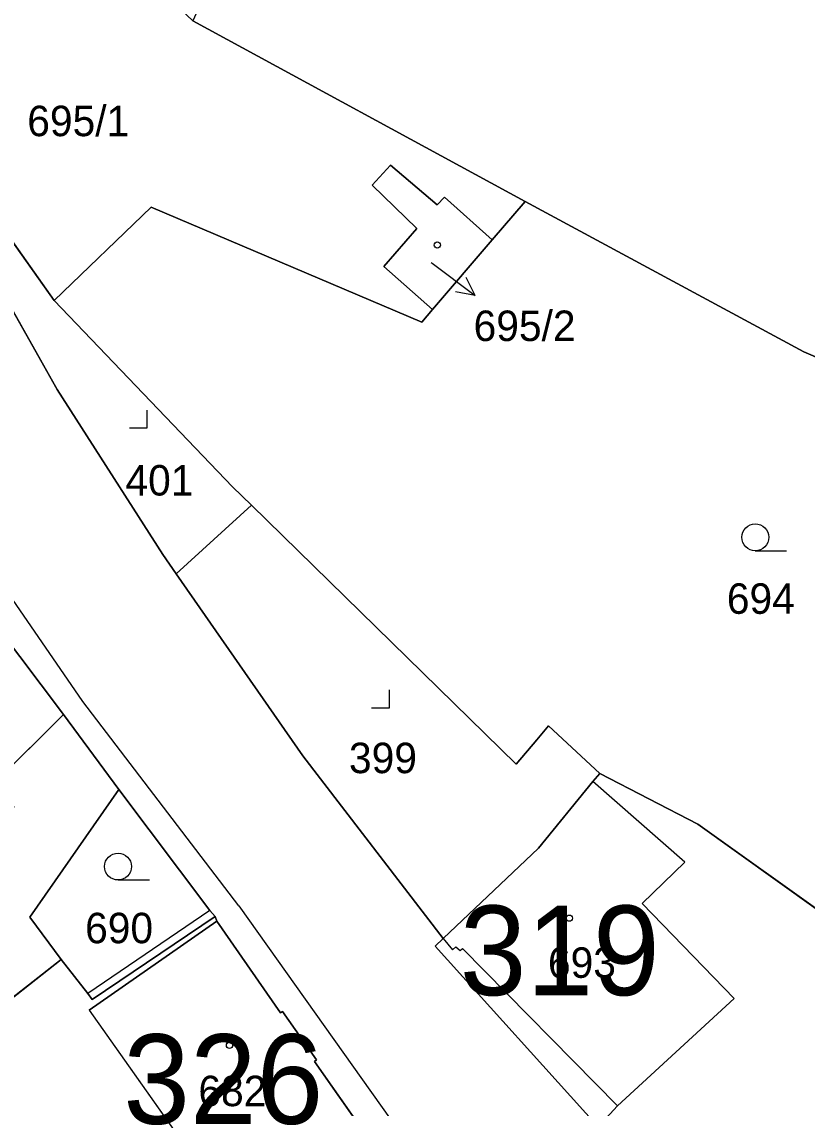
# Model space of a CAD drawing. Extents: x -689422 to -685210, y -987725 to -982160.
# Drawn here: x -687016.3 to -686972.5, y -985821.5 to -985760.8 of the extents above; entities that cross this region are included whole.
import ezdxf

# ---------------------------------------------------------------- set-up
doc = ezdxf.new("R2010")
doc.units = 0
for name, color, linetype in [('KN_Budovy', 7, 'Continuous'), ('KN_Budovy_cisla_domovni', 7, 'Continuous'), ('KN_Hranice_parcel', 7, 'Continuous'), ('KN_Hranice_parcel_vnitrni_kresba', 7, 'Continuous'), ('KN_Parcelni cisla', 7, 'Continuous'), ('KN_Parcelni cisla_sipky', 7, 'Continuous'), ('KN_Polygon parcely', 7, 'Continuous'), ('KN_POZEMKY_OSTATNI PLOCHA', 7, 'Continuous'), ('KN_POZEMKY_ZAHRADA', 7, 'Continuous'), ('KN_POZEMKY_ZASTAVENA PLOCHA', 7, 'Continuous'), ('KN_VYUZITI_13_zastavena plocha_zboreniste', 7, 'Continuous'), ('KN_VYUZITI_16_ostatni plocha_silnice', 7, 'Continuous'), ('KN_VYUZITI_26_ostatni plocha_jina plocha', 7, 'Continuous'), ('KN_Značky budov', 7, 'Continuous'), ('KN_Značky kultur', 7, 'Continuous')]:
    doc.layers.add(name, color=color, linetype=linetype)

msp = doc.modelspace()

# ---------------------------------------------------------------- linework, layer by layer
at = {"layer": 'KN_Budovy'}
for points in [[(-686996.08, -985774.5), (-686993.37, -985776.9), (-686990.04, -985773.01), (-686992.7, -985770.63), (-686993.11, -985771.07), (-686995.72, -985768.84), (-686996.74, -985769.96), (-686994.24, -985772.39)], [(-687017.65, -985794.61), (-687027.9, -985805.23), (-687028.51, -985804.65), (-687032.31, -985808.22), (-687027.31, -985813.14), (-687022.63, -985808.34), (-687020.47, -985806.11), (-687019.26, -985807.28), (-687016.71, -985804.65), (-687017.91, -985803.43), (-687013.96, -985799.5)], [(-686992.06, -985812.46), (-686991.83, -985812.66), (-686991.7, -985812.55), (-686983.05, -985821.33), (-686976.55, -985815.34), (-686981.67, -985810.05), (-686979.3, -985807.73), (-686984.42, -985803.24), (-686987.46, -985806.95), (-686992.78, -985812), (-686992.26, -985812.62)], [(-687012.52, -985815.99), (-687004.1, -985827.91), (-687000.22, -985825.86), (-686996.44, -985823.86), (-686999.96, -985818.85), (-686999.84, -985818.77), (-687001.73, -985816.06), (-687001.85, -985816.14), (-687005.4, -985811.02)]]:
    msp.add_lwpolyline(points, close=True, dxfattribs=at)
at = {"layer": 'KN_Hranice_parcel'}
for p, q in [((-687006.74, -985760.79), (-686988.21, -985770.88)), ((-686988.21, -985770.88), (-686990.04, -985773.01)), ((-687014.48, -985776.39), (-687017.84, -985771.66)), ((-686990.04, -985773.01), (-686993.37, -985776.9)), ((-687004.52, -985786.79), (-687014.48, -985776.39)), ((-687003.47, -985787.82), (-687004.52, -985786.79)), ((-687003.47, -985787.82), (-687007.67, -985791.64)), ((-686988.7, -985802.27), (-687003.47, -985787.82)), ((-687008.41, -985790.57), (-687007.67, -985791.64)), ((-687007.67, -985791.64), (-687000.61, -985801.81)), ((-687000.61, -985801.81), (-686992.78, -985812)), ((-687014.09, -985813.16), (-687030.79, -985826.33))]:
    msp.add_line(p, q, dxfattribs=at)
for points in [[(-686993.37, -985776.9), (-686996.08, -985774.5), (-686994.24, -985772.39), (-686996.74, -985769.96), (-686995.72, -985768.84), (-686993.11, -985771.07), (-686992.7, -985770.63), (-686990.04, -985773.01)], [(-686953.44, -985787.54), (-686972.66, -985779.26), (-686988.21, -985770.88)], [(-686993.37, -985776.9), (-686993.97, -985777.6), (-687009.06, -985771.2), (-687014.48, -985776.39)], [(-687019.32, -985772.49), (-687014.31, -985781.36), (-687008.41, -985790.57)], [(-687010.87, -985803.69), (-687013.96, -985799.5), (-687017.65, -985794.61)], [(-686984.04, -985802.78), (-686986.89, -985800.13), (-686987.55, -985800.91), (-686988.7, -985802.27)], [(-686992.78, -985812), (-686987.46, -985806.95), (-686984.42, -985803.24), (-686984.04, -985802.78)], [(-686960.79, -985818.33), (-686978.57, -985805.61), (-686984.04, -985802.78)], [(-687010.87, -985803.69), (-687015.83, -985810.81), (-687014.09, -985813.16)], [(-687005.5, -985810.77), (-687005.8, -985810.43), (-687010.87, -985803.69)], [(-687005.5, -985810.77), (-687012.35, -985815.39), (-687012.59, -985815.07), (-687014.09, -985813.16)], [(-686996.44, -985823.86), (-686999.96, -985818.85), (-686999.84, -985818.77), (-687001.73, -985816.06), (-687001.85, -985816.14), (-687005.4, -985811.02), (-687005.5, -985810.77)], [(-686979.55, -985828.32), (-686984.12, -985822.51), (-686993.22, -985812.42), (-686992.78, -985812)]]:
    msp.add_lwpolyline(points, dxfattribs=at)
at = {"layer": 'KN_Hranice_parcel_vnitrni_kresba'}
for p, q in [((-687012.87, -985798.77), (-687029.42, -985774.86)), ((-687004.17, -985810.17), (-687012.87, -985798.77)), ((-687013.96, -985799.5), (-687017.91, -985803.43)), ((-686979.3, -985807.73), (-686984.42, -985803.24)), ((-686981.67, -985810.05), (-686979.3, -985807.73)), ((-687005.8, -985810.43), (-687012.59, -985815.07)), ((-687004.17, -985810.17), (-686995.16, -985822.85)), ((-686976.55, -985815.34), (-686981.67, -985810.05)), ((-687012.52, -985815.99), (-687005.4, -985811.02)), ((-686992.78, -985812), (-686992.26, -985812.62)), ((-686992.26, -985812.62), (-686992.06, -985812.46)), ((-686992.06, -985812.46), (-686991.83, -985812.66)), ((-686991.83, -985812.66), (-686991.7, -985812.55)), ((-686991.7, -985812.55), (-686983.05, -985821.33)), ((-686983.05, -985821.33), (-686976.55, -985815.34)), ((-687012.52, -985815.99), (-687004.1, -985827.91)), ((-686983.05, -985821.33), (-686984.12, -985822.51))]:
    msp.add_line(p, q, dxfattribs=at)
at = {"layer": 'KN_Parcelni cisla_sipky'}
for p, q in [((-686993.44, -985774.28), (-686993.39, -985774.31)), ((-686993.39, -985774.31), (-686990.993, -985776.116)), ((-686990.993, -985776.116), (-686991.492, -985775.113)), ((-686990.993, -985776.116), (-686992.094, -985775.913))]:
    msp.add_line(p, q, dxfattribs=at)
at = {"layer": 'KN_Polygon parcely'}
for points in [[(-686955.22, -985772.52), (-686955.37, -985771.22), (-686965.67, -985739.33), (-686967.82, -985715.19), (-687000.36, -985725.41), (-686999.2, -985728.73), (-686996.04, -985745.99), (-687000.95, -985748.1), (-687006.74, -985760.79), (-686988.21, -985770.88), (-686972.66, -985779.26), (-686953.44, -985787.54)], [(-687015.92, -985756.01), (-687023.76, -985760.56), (-687017.84, -985771.66), (-687014.48, -985776.39), (-687009.06, -985771.2), (-686993.97, -985777.6), (-686993.37, -985776.9), (-686996.08, -985774.5), (-686994.24, -985772.39), (-686996.74, -985769.96), (-686995.72, -985768.84), (-686993.11, -985771.07), (-686992.7, -985770.63), (-686990.04, -985773.01), (-686988.21, -985770.88), (-687006.74, -985760.79), (-687011.07, -985756.69), (-687012.95, -985754.28)], [(-686993.37, -985776.9), (-686990.04, -985773.01), (-686992.7, -985770.63), (-686993.11, -985771.07), (-686995.72, -985768.84), (-686996.74, -985769.96), (-686994.24, -985772.39), (-686996.08, -985774.5)], [(-686953.44, -985787.54), (-686972.66, -985779.26), (-686988.21, -985770.88), (-686990.04, -985773.01), (-686993.37, -985776.9), (-686993.97, -985777.6), (-687009.06, -985771.2), (-687014.48, -985776.39), (-687004.52, -985786.79), (-687003.47, -985787.82), (-686988.7, -985802.27), (-686987.55, -985800.91), (-686986.89, -985800.13), (-686984.04, -985802.78), (-686978.57, -985805.61), (-686960.79, -985818.33), (-686956.64, -985809.89), (-686955.64, -985802.94)], [(-687003.47, -985787.82), (-687004.52, -985786.79), (-687014.48, -985776.39), (-687017.84, -985771.66), (-687019.32, -985772.49), (-687014.31, -985781.36), (-687008.41, -985790.57), (-687007.67, -985791.64)], [(-686988.7, -985802.27), (-687003.47, -985787.82), (-687007.67, -985791.64), (-687000.61, -985801.81), (-686992.78, -985812), (-686987.46, -985806.95), (-686984.42, -985803.24), (-686984.04, -985802.78), (-686986.89, -985800.13), (-686987.55, -985800.91)], [(-687035.4, -985821.56), (-687030.79, -985826.33), (-687014.09, -985813.16), (-687015.83, -985810.81), (-687010.87, -985803.69), (-687013.96, -985799.5), (-687017.65, -985794.61), (-687027.9, -985805.23), (-687028.51, -985804.65), (-687032.31, -985808.22), (-687040.71, -985815.46), (-687041.12, -985815.86)], [(-686960.79, -985818.33), (-686978.57, -985805.61), (-686984.04, -985802.78), (-686984.42, -985803.24), (-686987.46, -985806.95), (-686992.78, -985812), (-686993.22, -985812.42), (-686984.12, -985822.51), (-686979.55, -985828.32), (-686972.84, -985826.08), (-686965.88, -985822.23), (-686962.38, -985819.55)], [(-687005.8, -985810.43), (-687010.87, -985803.69), (-687015.83, -985810.81), (-687014.09, -985813.16), (-687012.59, -985815.07), (-687012.35, -985815.39), (-687005.5, -985810.77)], [(-687001.73, -985816.06), (-687001.85, -985816.14), (-687005.4, -985811.02), (-687005.5, -985810.77), (-687012.35, -985815.39), (-687012.59, -985815.07), (-687014.09, -985813.16), (-687030.79, -985826.33), (-687029.29, -985829.31), (-687014.49, -985826.9), (-687009.99, -985828.72), (-687008.98, -985829.85), (-687004.1, -985827.91), (-687000.22, -985825.86), (-686996.44, -985823.86), (-686999.96, -985818.85), (-686999.84, -985818.77)]]:
    msp.add_lwpolyline(points, close=True, dxfattribs=at)
for points in [[(-687037.08, -985759.63), (-687034.39, -985765.38), (-687032.29, -985776.8), (-687023.26, -985787.12), (-687020.34, -985790.1), (-687019.97, -985790.59), (-687017.65, -985794.61), (-687013.96, -985799.5), (-687010.87, -985803.69), (-687005.8, -985810.43), (-687005.5, -985810.77), (-687005.4, -985811.02), (-687001.85, -985816.14), (-687001.73, -985816.06), (-686999.84, -985818.77), (-686999.96, -985818.85), (-686996.44, -985823.86)], [(-686984.12, -985822.51), (-686993.22, -985812.42), (-686992.78, -985812), (-687000.61, -985801.81), (-687007.67, -985791.64), (-687008.41, -985790.57), (-687014.31, -985781.36), (-687019.32, -985772.49), (-687020.66, -985773.27), (-687027.92, -985760.05)]]:
    msp.add_lwpolyline(points, dxfattribs=at)
at = {"layer": 'KN_POZEMKY_OSTATNI PLOCHA'}
for p, q in [((-687006.74, -985760.79), (-686988.21, -985770.88)), ((-686995.72, -985768.84), (-686996.74, -985769.96)), ((-686993.11, -985771.07), (-686995.72, -985768.84)), ((-686996.74, -985769.96), (-686994.24, -985772.39)), ((-686992.7, -985770.63), (-686993.11, -985771.07)), ((-686990.04, -985773.01), (-686992.7, -985770.63)), ((-686988.21, -985770.88), (-686990.04, -985773.01)), ((-687014.48, -985776.39), (-687017.84, -985771.66)), ((-687009.06, -985771.2), (-687014.48, -985776.39)), ((-686993.97, -985777.6), (-687009.06, -985771.2)), ((-687019.32, -985772.49), (-687014.31, -985781.36)), ((-686994.24, -985772.39), (-686996.08, -985774.5)), ((-686996.08, -985774.5), (-686993.37, -985776.9)), ((-686993.37, -985776.9), (-686993.97, -985777.6)), ((-687014.31, -985781.36), (-687008.41, -985790.57)), ((-687008.41, -985790.57), (-687007.67, -985791.64)), ((-687007.67, -985791.64), (-687000.61, -985801.81)), ((-687013.96, -985799.5), (-687017.65, -985794.61)), ((-687010.87, -985803.69), (-687013.96, -985799.5)), ((-687000.61, -985801.81), (-686992.78, -985812)), ((-687005.8, -985810.43), (-687010.87, -985803.69)), ((-687005.5, -985810.77), (-687005.8, -985810.43)), ((-687005.4, -985811.02), (-687005.5, -985810.77)), ((-687001.85, -985816.14), (-687005.4, -985811.02)), ((-686992.78, -985812), (-686993.22, -985812.42)), ((-686993.22, -985812.42), (-686984.12, -985822.51)), ((-687001.73, -985816.06), (-687001.85, -985816.14)), ((-686999.84, -985818.77), (-687001.73, -985816.06)), ((-686999.96, -985818.85), (-686999.84, -985818.77)), ((-686996.44, -985823.86), (-686999.96, -985818.85))]:
    msp.add_line(p, q, dxfattribs=at)
at = {"layer": 'KN_POZEMKY_ZAHRADA'}
for p, q in [((-686988.21, -985770.88), (-687006.74, -985760.79)), ((-686990.04, -985773.01), (-686988.21, -985770.88)), ((-686988.21, -985770.88), (-686972.66, -985779.26)), ((-686972.66, -985779.26), (-686988.21, -985770.88)), ((-687014.48, -985776.39), (-687009.06, -985771.2)), ((-687009.06, -985771.2), (-686993.97, -985777.6)), ((-686993.37, -985776.9), (-686990.04, -985773.01)), ((-687004.52, -985786.79), (-687014.48, -985776.39)), ((-686993.97, -985777.6), (-686993.37, -985776.9)), ((-686972.66, -985779.26), (-686953.44, -985787.54)), ((-686953.44, -985787.54), (-686972.66, -985779.26)), ((-687003.47, -985787.82), (-687004.52, -985786.79)), ((-686988.7, -985802.27), (-687003.47, -985787.82)), ((-686986.89, -985800.13), (-686987.55, -985800.91)), ((-686984.04, -985802.78), (-686986.89, -985800.13)), ((-686987.55, -985800.91), (-686988.7, -985802.27)), ((-686978.57, -985805.61), (-686984.04, -985802.78)), ((-687015.83, -985810.81), (-687010.87, -985803.69)), ((-687010.87, -985803.69), (-687005.8, -985810.43)), ((-686960.79, -985818.33), (-686978.57, -985805.61)), ((-687005.8, -985810.43), (-687005.5, -985810.77)), ((-687014.09, -985813.16), (-687015.83, -985810.81)), ((-687005.5, -985810.77), (-687012.35, -985815.39)), ((-687012.59, -985815.07), (-687014.09, -985813.16)), ((-687012.35, -985815.39), (-687012.59, -985815.07))]:
    msp.add_line(p, q, dxfattribs=at)
at = {"layer": 'KN_POZEMKY_ZASTAVENA PLOCHA'}
for p, q in [((-686996.74, -985769.96), (-686995.72, -985768.84)), ((-686995.72, -985768.84), (-686993.11, -985771.07)), ((-686994.24, -985772.39), (-686996.74, -985769.96)), ((-686993.11, -985771.07), (-686992.7, -985770.63)), ((-686992.7, -985770.63), (-686990.04, -985773.01)), ((-687017.84, -985771.66), (-687014.48, -985776.39)), ((-687014.31, -985781.36), (-687019.32, -985772.49)), ((-686996.08, -985774.5), (-686994.24, -985772.39)), ((-686990.04, -985773.01), (-686993.37, -985776.9)), ((-686993.37, -985776.9), (-686996.08, -985774.5)), ((-687014.48, -985776.39), (-687004.52, -985786.79)), ((-687008.41, -985790.57), (-687014.31, -985781.36)), ((-687004.52, -985786.79), (-687003.47, -985787.82)), ((-687003.47, -985787.82), (-687007.67, -985791.64)), ((-687007.67, -985791.64), (-687003.47, -985787.82)), ((-687003.47, -985787.82), (-686988.7, -985802.27)), ((-687007.67, -985791.64), (-687008.41, -985790.57)), ((-687000.61, -985801.81), (-687007.67, -985791.64)), ((-687017.65, -985794.61), (-687013.96, -985799.5)), ((-687013.96, -985799.5), (-687010.87, -985803.69)), ((-686987.55, -985800.91), (-686986.89, -985800.13)), ((-686986.89, -985800.13), (-686984.04, -985802.78)), ((-686988.7, -985802.27), (-686987.55, -985800.91)), ((-686992.78, -985812), (-687000.61, -985801.81)), ((-686987.46, -985806.95), (-686984.42, -985803.24)), ((-686984.42, -985803.24), (-686987.46, -985806.95)), ((-686984.42, -985803.24), (-686984.04, -985802.78)), ((-686984.04, -985802.78), (-686984.42, -985803.24)), ((-686984.04, -985802.78), (-686978.57, -985805.61)), ((-687010.87, -985803.69), (-687015.83, -985810.81)), ((-686978.57, -985805.61), (-686960.79, -985818.33)), ((-686992.78, -985812), (-686987.46, -985806.95)), ((-686987.46, -985806.95), (-686992.78, -985812)), ((-687015.83, -985810.81), (-687014.09, -985813.16)), ((-687012.35, -985815.39), (-687005.5, -985810.77)), ((-687005.5, -985810.77), (-687005.4, -985811.02)), ((-687005.4, -985811.02), (-687001.85, -985816.14)), ((-686993.22, -985812.42), (-686992.78, -985812)), ((-686984.12, -985822.51), (-686993.22, -985812.42)), ((-687030.79, -985826.33), (-687014.09, -985813.16)), ((-687014.09, -985813.16), (-687030.79, -985826.33)), ((-687014.09, -985813.16), (-687012.59, -985815.07)), ((-687012.59, -985815.07), (-687012.35, -985815.39)), ((-687001.85, -985816.14), (-687001.73, -985816.06)), ((-687001.73, -985816.06), (-686999.84, -985818.77)), ((-686999.84, -985818.77), (-686999.96, -985818.85)), ((-686999.96, -985818.85), (-686996.44, -985823.86))]:
    msp.add_line(p, q, dxfattribs=at)
at = {"layer": 'KN_VYUZITI_13_zastavena plocha_zboreniste'}
for p, q in [((-687017.84, -985771.66), (-687014.48, -985776.39)), ((-687014.31, -985781.36), (-687019.32, -985772.49)), ((-687014.48, -985776.39), (-687004.52, -985786.79)), ((-687008.41, -985790.57), (-687014.31, -985781.36)), ((-687004.52, -985786.79), (-687003.47, -985787.82)), ((-687003.47, -985787.82), (-687007.67, -985791.64)), ((-687007.67, -985791.64), (-687003.47, -985787.82)), ((-687003.47, -985787.82), (-686988.7, -985802.27)), ((-687007.67, -985791.64), (-687008.41, -985790.57)), ((-687000.61, -985801.81), (-687007.67, -985791.64)), ((-686987.55, -985800.91), (-686986.89, -985800.13)), ((-686986.89, -985800.13), (-686984.04, -985802.78)), ((-686988.7, -985802.27), (-686987.55, -985800.91)), ((-686992.78, -985812), (-687000.61, -985801.81)), ((-686984.42, -985803.24), (-686987.46, -985806.95)), ((-686984.04, -985802.78), (-686984.42, -985803.24)), ((-686987.46, -985806.95), (-686992.78, -985812))]:
    msp.add_line(p, q, dxfattribs=at)
at = {"layer": 'KN_VYUZITI_16_ostatni plocha_silnice'}
for p, q in [((-687019.32, -985772.49), (-687014.31, -985781.36)), ((-687014.31, -985781.36), (-687008.41, -985790.57)), ((-687008.41, -985790.57), (-687007.67, -985791.64)), ((-687007.67, -985791.64), (-687000.61, -985801.81)), ((-687013.96, -985799.5), (-687017.65, -985794.61)), ((-687010.87, -985803.69), (-687013.96, -985799.5)), ((-687000.61, -985801.81), (-686992.78, -985812)), ((-687005.8, -985810.43), (-687010.87, -985803.69)), ((-687005.5, -985810.77), (-687005.8, -985810.43)), ((-687005.4, -985811.02), (-687005.5, -985810.77)), ((-687001.85, -985816.14), (-687005.4, -985811.02)), ((-686992.78, -985812), (-686993.22, -985812.42)), ((-686993.22, -985812.42), (-686984.12, -985822.51)), ((-687001.73, -985816.06), (-687001.85, -985816.14)), ((-686999.84, -985818.77), (-687001.73, -985816.06)), ((-686999.96, -985818.85), (-686999.84, -985818.77)), ((-686996.44, -985823.86), (-686999.96, -985818.85))]:
    msp.add_line(p, q, dxfattribs=at)
at = {"layer": 'KN_VYUZITI_26_ostatni plocha_jina plocha'}
for p, q in [((-687006.74, -985760.79), (-686988.21, -985770.88)), ((-686995.72, -985768.84), (-686996.74, -985769.96)), ((-686993.11, -985771.07), (-686995.72, -985768.84)), ((-686996.74, -985769.96), (-686994.24, -985772.39)), ((-686992.7, -985770.63), (-686993.11, -985771.07)), ((-686990.04, -985773.01), (-686992.7, -985770.63)), ((-686988.21, -985770.88), (-686990.04, -985773.01)), ((-687014.48, -985776.39), (-687017.84, -985771.66)), ((-687009.06, -985771.2), (-687014.48, -985776.39)), ((-686993.97, -985777.6), (-687009.06, -985771.2)), ((-686994.24, -985772.39), (-686996.08, -985774.5)), ((-686996.08, -985774.5), (-686993.37, -985776.9)), ((-686993.37, -985776.9), (-686993.97, -985777.6))]:
    msp.add_line(p, q, dxfattribs=at)
at = {"layer": 'KN_Značky budov'}
for centre in [(-686993.104, -985773.305), (-686985.737, -985810.859), (-687004.697, -985817.959)]:
    msp.add_circle(centre, 0.175, dxfattribs=at)
at = {"layer": 'KN_Značky kultur'}
for p, q in [((-687009.28, -985783.51), (-687009.28, -985782.51)), ((-687010.281, -985783.51), (-687009.28, -985783.51)), ((-686975.363, -985790.36), (-686973.613, -985790.36)), ((-686995.77, -985799.12), (-686995.77, -985798.12)), ((-686996.771, -985799.12), (-686995.77, -985799.12)), ((-687010.913, -985808.73), (-687009.163, -985808.73))]:
    msp.add_line(p, q, dxfattribs=at)
for centre in [(-686975.363, -985789.61), (-687010.913, -985807.98)]:
    msp.add_circle(centre, 0.75, dxfattribs=at)

# ---------------------------------------------------------------- texts
at = {"layer": 'KN_Budovy_cisla_domovni'}
for s, p in [('319', (-686991.849, -985815.159)), ('326', (-687010.622, -985822.339))]:
    msp.add_text(s, height=5, dxfattribs=at).set_placement(p)
at = {"layer": 'KN_Parcelni cisla'}
for s, p in [('695/1', (-687015.978, -985767.23)), ('695/2', (-686991.078, -985778.66)), ('401', (-687010.5, -985787.28)), ('694', (-686976.95, -985793.88)), ('399', (-686998.03, -985802.77)), ('690', (-687012.75, -985812.26)), ('693', (-686986.93, -985814.19)), ('682', (-687006.43, -985821.35))]:
    msp.add_text(s, height=1.7, dxfattribs=at).set_placement(p)

doc.saveas('drawing.dxf')
